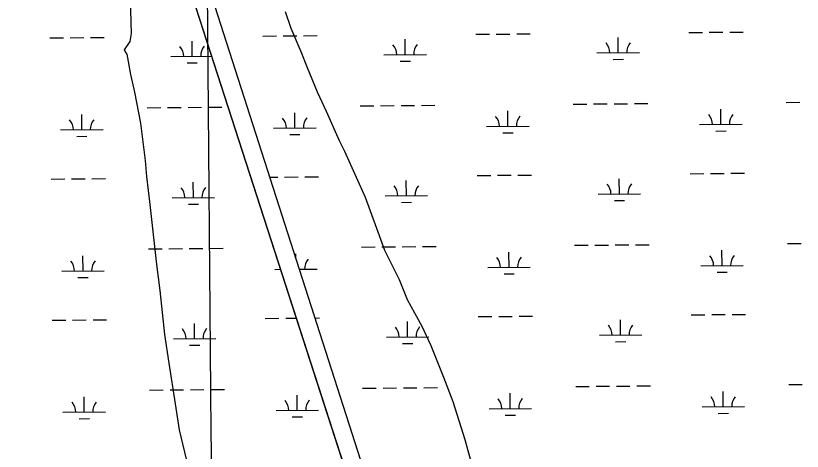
# Model space of a CAD drawing. Extents: x 3568792 to 3606828, y 529143 to 554785.
# Drawn here: x 3596900 to 3598753, y 546922 to 547948 of the extents above; entities that cross this region are included whole.
import ezdxf

# ---------------------------------------------------------------- set-up
doc = ezdxf.new("R2010")
doc.units = 0
for name, color, linetype in [('V-GRID-MAJR', 7, 'Continuous'), ('V-SITE-VEGE', 7, 'Continuous'), ('V-TOPO-SHOR', 7, 'Continuous'), ('V-WETL-SWMP', 7, 'Continuous')]:
    doc.layers.add(name, color=color, linetype=linetype)

msp = doc.modelspace()

# ---------------------------------------------------------------- linework, layer by layer
at = {"layer": 'V-GRID-MAJR'}
msp.add_spline([(3597466.983, 534753.91), (3597414.107, 540812.762), (3597361.214, 546873.547), (3597308.3200000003, 552934.3470000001), (3597308.3030000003, 552936.264)], degree=3, dxfattribs=at)
at = {"layer": 'V-SITE-VEGE'}
for points in [[(3597306.167, 546886.737), (3597285.674, 546972.059), (3597275.8680000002, 547033.718), (3597261.072, 547129.2), (3597251.092, 547196.8470000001), (3597240.051, 547300.433), (3597232.242, 547362.151), (3597221.558, 547453.756), (3597216.098, 547503.551), (3597208.1720000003, 547569.262), (3597205.059, 547607.137), (3597194.489, 547694.751), (3597180.34, 547768.272), (3597171.1210000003, 547809.963), (3597161.725, 547857.647), (3597157.558, 547863.518), (3597155.4420000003, 547867.452), (3597168.832, 547887.83), (3597172.2970000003, 547905.916), (3597169.0100000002, 548017.7220000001)], [(3597534.437, 547958.525), (3597547.589, 547918.9450000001), (3597571.194, 547863.688), (3597586.286, 547826.165), (3597609.948, 547768.911), (3597631.264, 547723.576), (3597661.269, 547654.52), (3597674.012, 547628.916), (3597701.787, 547567.787), (3597723.162, 547520.456)], [(3597723.162, 547520.456), (3597749.29, 547447.289), (3597768.785, 547395.909), (3597802.784, 547326.9670000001), (3597822.162, 547279.578), (3597855.985, 547216.627), (3597877.301, 547171.292), (3597907.484, 547096.245), (3597929.15, 547038.934), (3597957.7460000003, 546949.852), (3597973.423, 546892.363), (3597991.098, 546834.933), (3598010.6520000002, 546781.554), (3598034.7260000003, 546710.324), (3598048.29, 546656.769), (3598064.4390000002, 546583.307), (3598075.83, 546535.683), (3598096.029, 546460.343), (3598111.59, 546406.85), (3598129.674, 546335.442)]]:
    msp.add_lwpolyline(points, dxfattribs=at)
at = {"layer": 'V-TOPO-SHOR'}
for p, q in [((3597280.5348296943, 548102.1842070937), (3597825.0207030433, 546417.5451754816)), ((3597752.490558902, 546775.7362353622), (3597350.3616641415, 548028.3391792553))]:
    msp.add_line(p, q, dxfattribs=at)
at = {"layer": 'V-WETL-SWMP'}
for p, q in [((3597752.490558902, 546775.7362353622), (3597350.3616641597, 548028.3391791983)), ((3596980.048768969, 547895.9413277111), (3597012.047613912, 547896.2112760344)), ((3597028.047036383, 547896.346250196), (3597060.045881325, 547896.616198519)), ((3597076.045303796, 547896.7511726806), (3597108.044148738, 547897.0211210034)), ((3597481.935015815, 547900.1751893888), (3597513.933875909, 547900.4451378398)), ((3597529.9333059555, 547900.5801120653), (3597561.9321660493, 547900.8500605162)), ((3597577.9315960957, 547900.9850347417), (3597609.9304561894, 547901.2549831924)), ((3597983.8251368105, 547904.4092296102), (3598015.823996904, 547904.6791780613)), ((3598031.8234269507, 547904.8141522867), (3598063.8222870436, 547905.0841007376)), ((3598079.821717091, 547905.2190749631), (3598111.820577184, 547905.4890234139)), ((3598319.0488853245, 547860.8055890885), (3598318.74519485, 547896.804307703)), ((3598485.715257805, 547908.6432698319), (3598517.714117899, 547908.913218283)), ((3598533.713547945, 547909.0481925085), (3598565.712408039, 547909.3181409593)), ((3598581.711838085, 547909.4531151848), (3598613.7106981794, 547909.7230636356)), ((3597315.272372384, 547852.3376868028), (3597314.968671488, 547888.33640468)), ((3597817.1587643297, 547856.5715488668), (3597816.8550738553, 547892.5702674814)), ((3598269.0506664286, 547860.3837946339), (3598369.0471042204, 547861.2273835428)), ((3597265.274177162, 547851.915892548), (3597361.1616648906, 547852.7248175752)), ((3597767.1605454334, 547856.1497544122), (3597867.156983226, 547856.9933433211)), ((3597805.289365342, 547841.0398674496), (3597829.2885104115, 547841.2423287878)), ((3598307.1794863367, 547845.2739076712), (3598331.1786314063, 547845.4763690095)), ((3597303.4029835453, 547836.8060057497), (3597327.4021172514, 547837.0084669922)), ((3597209.445164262, 547731.369639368), (3597241.4440092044, 547731.639587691)), ((3597257.443431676, 547731.7745618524), (3597289.442276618, 547732.0445101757)), ((3597305.441699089, 547732.1794843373), (3597337.440544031, 547732.4494326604)), ((3597353.439966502, 547732.584406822), (3597385.4388114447, 547732.854355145)), ((3597711.3314708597, 547735.6034985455), (3597743.3303309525, 547735.8734469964)), ((3597759.329761, 547736.0084212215), (3597791.328621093, 547736.2783696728)), ((3597807.32805114, 547736.413343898), (3597839.326911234, 547736.6832923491)), ((3597855.3263412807, 547736.8182665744), (3597887.325201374, 547737.0882150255)), ((3598213.221591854, 547739.8375387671), (3598245.220451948, 547740.1074872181)), ((3598261.219881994, 547740.2424614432), (3598293.2187420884, 547740.5124098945)), ((3598309.218172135, 547740.6473841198), (3598341.2170322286, 547740.9173325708)), ((3598357.2164622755, 547741.0523067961), (3598389.215322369, 547741.3222552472)), ((3598715.1117128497, 547744.0715789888), (3598747.110572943, 547744.3415274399)), ((3597055.2868107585, 547679.3253261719), (3597054.9831098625, 547715.3240440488)), ((3597557.1730294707, 547683.5591836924), (3597556.8693389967, 547719.5579023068)), ((3598059.0631504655, 547687.7932239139), (3598058.7594599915, 547723.7919425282)), ((3598560.9532714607, 547692.0272641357), (3598560.6495809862, 547728.02598275)), ((3598510.9550525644, 547691.6054696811), (3598610.9514903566, 547692.4490585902)), ((3597005.288615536, 547678.9035319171), (3597105.285005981, 547679.7471204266)), ((3597507.1748105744, 547683.1373892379), (3597607.171248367, 547683.980978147)), ((3598009.064931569, 547687.3714294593), (3598109.061369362, 547688.2150183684)), ((3598549.083872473, 547676.4955827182), (3598573.0830175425, 547676.6980440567)), ((3597043.4174219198, 547663.7936451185), (3597067.416555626, 547663.9961063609)), ((3597545.303630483, 547668.027502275), (3597569.302775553, 547668.2299636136)), ((3598047.1937514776, 547672.2615424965), (3598071.1928965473, 547672.464003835)), ((3596982.855260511, 547563.2781757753), (3597014.8541054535, 547563.5481240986)), ((3597030.8535279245, 547563.6830982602), (3597062.8523728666, 547563.9530465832)), ((3597078.8517953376, 547564.0880207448), (3597110.85064028, 547564.3579690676)), ((3597498.2664969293, 547567.6261308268), (3597516.740271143, 547567.7819790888)), ((3597532.739701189, 547567.9169533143), (3597564.738561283, 547568.1869017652)), ((3597580.7379913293, 547568.3218759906), (3597612.7368514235, 547568.5918244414)), ((3597986.631532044, 547571.7460708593), (3598018.6303921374, 547572.0160193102)), ((3598034.629822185, 547572.1509935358), (3598066.6286822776, 547572.4209419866)), ((3598082.628112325, 547572.5559162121), (3598114.626972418, 547572.8258646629)), ((3598321.855280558, 547528.1424303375), (3598321.551590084, 547564.1411489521)), ((3598488.521653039, 547575.9801110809), (3598520.5205131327, 547576.2500595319)), ((3598536.519943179, 547576.3850337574), (3598568.5188032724, 547576.6549822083)), ((3598584.5182333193, 547576.7899564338), (3598616.517093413, 547577.0599048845)), ((3597318.078863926, 547519.674534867), (3597317.7751630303, 547555.6732527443)), ((3597819.9651595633, 547523.9083901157), (3597819.66146909, 547559.9071087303)), ((3598271.8570616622, 547527.7206358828), (3598371.8534994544, 547528.5642247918)), ((3597268.080668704, 547519.2527406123), (3597368.0770591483, 547520.0963291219)), ((3597769.966940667, 547523.4865956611), (3597869.9633784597, 547524.33018457)), ((3597808.0957605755, 547508.3767086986), (3597832.0949056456, 547508.5791700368)), ((3598309.9858815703, 547512.6107489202), (3598333.98502664, 547512.8132102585)), ((3597306.2094750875, 547504.142853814), (3597330.2086087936, 547504.3453150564)), ((3597212.2516558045, 547398.7064874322), (3597244.250500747, 547398.9764357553)), ((3597260.249923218, 547399.1114099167), (3597292.24876816, 547399.3813582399)), ((3597308.248190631, 547399.5163324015), (3597340.2470355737, 547399.7862807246)), ((3597356.2464580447, 547399.9212548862), (3597388.2453029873, 547400.1912032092)), ((3597714.137866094, 547402.9403397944), (3597746.1367261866, 547403.2102882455)), ((3597762.136156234, 547403.3452624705), (3597794.135016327, 547403.6152109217)), ((3597810.134446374, 547403.750185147), (3597842.1333064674, 547404.0201335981)), ((3597858.1327365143, 547404.1551078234), (3597890.131596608, 547404.4250562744)), ((3598216.027987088, 547407.174380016), (3598248.0268471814, 547407.4443284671)), ((3598264.0262772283, 547407.5793026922), (3598296.025137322, 547407.8492511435)), ((3598312.0245673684, 547407.9842253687), (3598344.0234274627, 547408.2541738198)), ((3598360.022857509, 547408.3891480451), (3598392.021717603, 547408.6590964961)), ((3598563.7596666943, 547359.3641053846), (3598563.4559762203, 547395.3628239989)), ((3598717.9181080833, 547411.4084202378), (3598749.916968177, 547411.6783686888)), ((3597058.0933023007, 547346.662174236), (3597057.7896014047, 547382.660892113)), ((3597559.7671723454, 547376.0558953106), (3597559.6757342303, 547386.8947435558)), ((3598061.869545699, 547355.1300651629), (3598061.5658552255, 547391.1287837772)), ((3598513.761447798, 547358.94231093), (3598613.7578855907, 547359.7858998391)), ((3597008.095107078, 547346.2403799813), (3597108.0914975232, 547347.0839684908)), ((3597509.9849904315, 547350.4744181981), (3597523.455406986, 547350.5880571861)), ((3597567.8231183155, 547350.962195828), (3597609.9776436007, 547351.317819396)), ((3598011.871326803, 547354.7082707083), (3598111.867764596, 547355.5518596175)), ((3598050.0001467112, 547339.5983837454), (3598073.9992917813, 547339.800845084)), ((3598551.8902677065, 547343.8324239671), (3598575.889412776, 547344.0348853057)), ((3597046.223913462, 547331.1304931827), (3597070.2230471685, 547331.3329544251)), ((3596985.661752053, 547230.6150238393), (3597017.6605969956, 547230.8849721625)), ((3597033.6600194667, 547231.0199463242), (3597065.6588644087, 547231.2898946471)), ((3597081.65828688, 547231.4248688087), (3597113.6571318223, 547231.6948171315)), ((3597487.551635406, 547234.849062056), (3597519.5504803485, 547235.1190103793)), ((3597535.5499028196, 547235.2539845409), (3597560.6636249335, 547235.4658486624)), ((3597604.7820073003, 547235.837881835), (3597615.543246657, 547235.9286656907)), ((3597989.4379272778, 547239.0829121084), (3598021.4367873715, 547239.3528605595)), ((3598037.4362174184, 547239.487834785), (3598069.4350775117, 547239.7577832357)), ((3598085.4345075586, 547239.8927574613), (3598117.433367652, 547240.1627059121)), ((3598324.6616757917, 547195.4792715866), (3598324.357985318, 547231.4779902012)), ((3598491.3280482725, 547243.3169523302), (3598523.3269083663, 547243.5869007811)), ((3598539.326338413, 547243.7218750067), (3598571.3251985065, 547243.9918234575)), ((3598587.3246285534, 547244.126797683), (3598619.3234886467, 547244.3967461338)), ((3597320.885355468, 547187.011382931), (3597320.581654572, 547223.0101008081)), ((3597822.7715547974, 547191.245231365), (3597822.4678643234, 547227.2439499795)), ((3597772.7733359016, 547190.8234369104), (3597872.7697736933, 547191.6670258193)), ((3598274.663456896, 547195.0574771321), (3598374.659894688, 547195.901066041)), ((3597270.887160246, 547186.5895886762), (3597370.88355069, 547187.4331771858)), ((3597810.9021558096, 547175.7135499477), (3597834.9013008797, 547175.9160112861)), ((3598312.792276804, 547179.9475901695), (3598336.791421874, 547180.1500515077)), ((3597309.015966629, 547171.4797018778), (3597333.0151003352, 547171.6821631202)), ((3597215.058147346, 547066.0433354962), (3597247.0569922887, 547066.3132838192)), ((3597263.0564147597, 547066.4482579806), (3597295.055259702, 547066.7182063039)), ((3597311.054682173, 547066.8531804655), (3597343.0535271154, 547067.1231287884)), ((3597359.0529495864, 547067.25810295), (3597391.051794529, 547067.5280512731)), ((3597716.9442613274, 547070.2771810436), (3597748.943121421, 547070.5471294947)), ((3597764.9425514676, 547070.6821037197), (3597796.941411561, 547070.952052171)), ((3597812.940841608, 547071.0870263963), (3597844.939701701, 547071.3569748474)), ((3597860.9391317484, 547071.4919490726), (3597892.9379918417, 547071.7618975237)), ((3598218.8343823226, 547074.5112212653), (3598250.8332424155, 547074.7811697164)), ((3598266.8326724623, 547074.9161439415), (3598298.8315325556, 547075.1860923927)), ((3598314.8309626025, 547075.321066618), (3598346.8298226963, 547075.591015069)), ((3598362.8292527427, 547075.7259892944), (3598394.828112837, 547075.9959377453)), ((3598566.566061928, 547026.7009466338), (3598566.2623714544, 547062.6996652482)), ((3598720.724503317, 547078.745261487), (3598752.7233634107, 547079.015209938)), ((3597060.8997938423, 547013.9990223), (3597060.596092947, 547049.997740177)), ((3597562.7896771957, 547018.2330605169), (3597562.4859762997, 547054.2317783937)), ((3598064.675940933, 547022.4669064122), (3598064.372250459, 547058.4656250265)), ((3598516.567843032, 547026.2791521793), (3598616.5642808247, 547027.1227410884)), ((3597010.90159862, 547013.5772280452), (3597110.8979890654, 547014.4208165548)), ((3597512.791481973, 547017.8112662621), (3597612.7878724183, 547018.6548547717)), ((3598014.6777220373, 547022.0451119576), (3598114.6741598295, 547022.8887008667)), ((3598052.8065419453, 547006.9352249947), (3598076.8056870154, 547007.1376863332)), ((3598554.69666294, 547011.1692652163), (3598578.69580801, 547011.3717265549)), ((3597049.0304050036, 546998.4673412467), (3597073.02953871, 546998.6698024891)), ((3597550.920288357, 547002.7013794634), (3597574.9194220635, 547002.9038407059))]:
    msp.add_line(p, q, dxfattribs=at)
msp.add_lwpolyline([(3595645.8680000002, 543614.172), (3595684.622, 543799.404), (3595781.679, 544294.388), (3595882.808, 544837.199), (3595976.966, 545245.636), (3595955.188, 545250.174), (3595842.961, 544751.104), (3595811.682, 544755.846), (3595924.798, 545275.203), (3596003.198, 545614.805), (3596097.866, 546066.29), (3596165.573, 546352.378), (3596170.472, 546375.0920000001), (3596208.193, 546369.235), (3596441.946, 547461.139), (3596651.5270000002, 548410.379), (3596813.269, 549217.561), (3596838.679, 549314.095), (3596861.276, 549345.964), (3597280.534, 548102.184), (3597825.02, 546417.545), (3598407.602, 544670.1680000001), (3598690.609, 543768.733)], dxfattribs=at)
for centre, radius, start, end in [((3597761.9137907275, 547856.5803118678), 35.24628790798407, 359.7115265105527, 41.25518484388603), ((3597872.3957271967, 547857.5123584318), 35.246287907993, 139.71152354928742, 181.25518188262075), ((3598263.8039117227, 547860.8143520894), 35.24628790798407, 359.7115265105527, 41.25518484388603), ((3598374.2858481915, 547861.7463986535), 35.246287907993, 139.71152354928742, 181.25518188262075), ((3597260.027424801, 547852.3464500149), 35.24628790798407, 359.7115261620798, 41.25518449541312), ((3597370.509308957, 547853.2784961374), 35.24628790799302, 139.71152390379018, 181.2551822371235), ((3598003.8181768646, 547687.8019869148), 35.24628790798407, 359.7115265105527, 41.25518484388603), ((3598114.300113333, 547688.7340334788), 35.246287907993, 139.71152354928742, 181.25518188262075), ((3598505.7082978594, 547692.0360271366), 35.24628790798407, 359.7115265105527, 41.25518484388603), ((3598616.1902343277, 547692.9680737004), 35.246287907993, 139.71152354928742, 181.25518188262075), ((3597000.0418631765, 547679.3340893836), 35.24628790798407, 359.7115261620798, 41.25518449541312), ((3597110.523747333, 547680.2661355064), 35.24628790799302, 139.71152390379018, 181.2551822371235), ((3597501.928055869, 547683.5679466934), 35.24628790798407, 359.7115265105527, 41.25518484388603), ((3597612.409992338, 547684.4999932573), 35.246287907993, 139.71152354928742, 181.25518188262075), ((3597373.3158004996, 547520.6153442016), 35.24628790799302, 139.71152390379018, 181.2551822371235), ((3597764.7201859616, 547523.9171531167), 35.24628790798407, 359.7115265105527, 41.25518484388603), ((3597875.202122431, 547524.8491996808), 35.246287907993, 139.71152354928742, 181.25518188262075), ((3598266.6103069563, 547528.1511933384), 35.24628790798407, 359.7115265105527, 41.25518484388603), ((3598377.0922434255, 547529.0832399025), 35.246287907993, 139.71152354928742, 181.25518188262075), ((3597262.8339163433, 547519.6832980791), 35.24628790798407, 359.7115261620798, 41.25518449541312), ((3598006.6245720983, 547355.1388281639), 35.24628790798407, 359.7115265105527, 41.25518484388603), ((3598117.106508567, 547356.0708747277), 35.246287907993, 139.71152354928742, 181.25518188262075), ((3598508.5146930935, 547359.3728683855), 35.24628790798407, 359.7115265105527, 41.25518484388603), ((3598618.9966295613, 547360.3049149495), 35.246287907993, 139.71152354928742, 181.25518188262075), ((3597002.848354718, 547346.6709374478), 35.24628790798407, 359.7115261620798, 41.25518449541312), ((3597113.3302388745, 547347.6029835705), 35.24628790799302, 139.71152390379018, 181.2551822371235), ((3597615.2163875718, 547351.8368345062), 35.246287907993, 139.71152354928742, 181.25518188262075), ((3597265.640407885, 547187.0201461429), 35.24628790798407, 359.7115261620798, 41.25518449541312), ((3597376.1222920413, 547187.9521922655), 35.24628790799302, 139.71152390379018, 181.2551822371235), ((3597767.526581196, 547191.2539943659), 35.24628790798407, 359.7115265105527, 41.25518484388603), ((3597878.0085176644, 547192.1860409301), 35.246287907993, 139.71152354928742, 181.25518188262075), ((3598269.4167021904, 547195.4880345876), 35.24628790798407, 359.7115265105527, 41.25518484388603), ((3598379.8986386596, 547196.4200811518), 35.246287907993, 139.71152354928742, 181.25518188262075), ((3598009.430967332, 547022.4756694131), 35.24628790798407, 359.7115265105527, 41.25518484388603), ((3598119.912903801, 547023.4077159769), 35.246287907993, 139.71152354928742, 181.25518188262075), ((3598511.321088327, 547026.7097096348), 35.24628790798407, 359.7115265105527, 41.25518484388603), ((3598621.803024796, 547027.6417561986), 35.246287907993, 139.71152354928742, 181.25518188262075), ((3597005.6548462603, 547014.0077855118), 35.24628790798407, 359.7115261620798, 41.25518449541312), ((3597116.136730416, 547014.9398316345), 35.24628790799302, 139.71152390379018, 181.2551822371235), ((3597507.5447296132, 547018.2418237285), 35.24628790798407, 359.7115261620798, 41.25518449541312), ((3597618.0266137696, 547019.1738698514), 35.24628790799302, 139.71152390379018, 181.2551822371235)]:
    msp.add_arc(centre, radius, start, end, dxfattribs=at)

doc.saveas('drawing.dxf')
